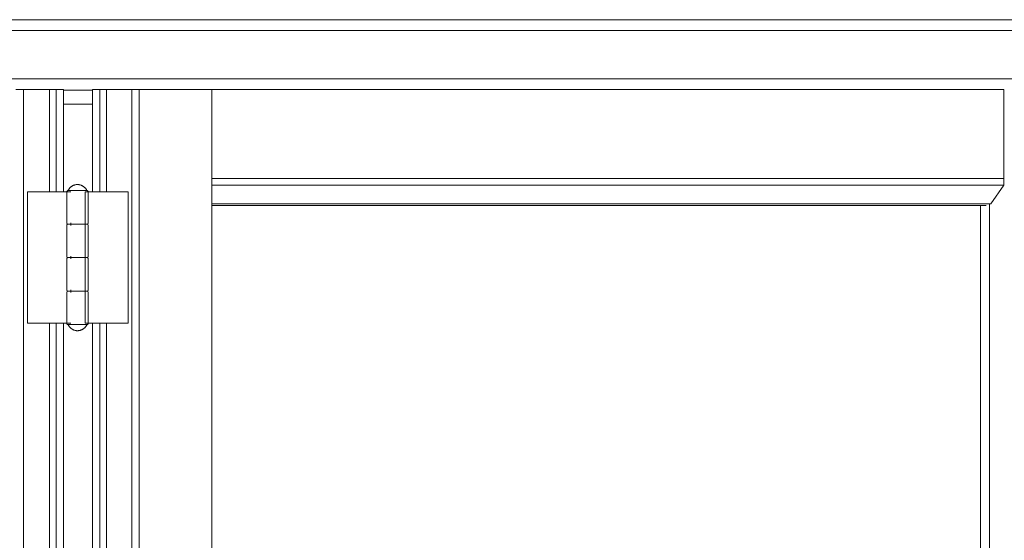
# Model space of a CAD drawing. Header units: inches. Extents: x 424 to 2043, y -237 to 445.
# Tile 689 of 965: x 855.014 to 855.749, y 227.109 to 227.497. Entities that reach past the tile are written whole.
import ezdxf

# ---------------------------------------------------------------- set-up
doc = ezdxf.new("R2010")
doc.units = ezdxf.units.IN
doc.header["$MEASUREMENT"] = 0
doc.layers.add('A-DOOR', color=31, linetype='Continuous', lineweight=9)

# ---------------------------------------------------------------- blocks, each defined once
blk = doc.blocks.new('5-panel_Bi-fold_external_door_10806 - Type 1-235262-Section 1')
at = {"layer": 'A-DOOR'}
for p, q in [((-120.37166, 12.4), (-122.57735, 12.4)), ((-120.37166, 12.392), (-122.57735, 12.392)), ((-122.57755, 12.356), (-120.37166, 12.356)), ((-121.87514, 12.348), (-121.86942, 12.348)), ((-121.86942, 12.348), (-121.85009, 12.348)), ((-121.86942, 12.348), (-121.86942, 9.6)), ((-121.85009, 12.348), (-121.84518, 12.348)), ((-121.85009, 12.27154), (-121.85009, 12.348)), ((-121.84518, 12.348), (-121.83947, 12.348)), ((-121.84518, 12.27154), (-121.84518, 12.348)), ((-121.83947, 12.27154), (-121.83947, 12.348)), ((-121.81807, 12.3474), (-121.83947, 12.3474)), ((-121.81807, 12.348), (-121.81246, 12.348)), ((-121.81807, 12.27154), (-121.81807, 12.348)), ((-121.81246, 12.348), (-121.80746, 12.348)), ((-121.81246, 12.348), (-121.81246, 12.27154)), ((-121.80746, 12.348), (-121.78864, 12.348)), ((-121.80746, 12.27154), (-121.80746, 12.348)), ((-121.78864, 12.348), (-121.78303, 12.348)), ((-121.78864, 9.6), (-121.78864, 12.348)), ((-121.78303, 12.348), (-121.72881, 12.348)), ((-121.78303, 9.6), (-121.78303, 12.348)), ((-121.72881, 9.6), (-121.72881, 12.348)), ((-121.13804, 12.348), (-121.72881, 12.348)), ((-121.13804, 12.348), (-121.13804, 12.28156)), ((-121.81807, 12.337), (-121.83947, 12.337)), ((-121.13804, 12.28156), (-121.72881, 12.28156)), ((-121.1381, 12.27659), (-121.72881, 12.27659)), ((-121.1381, 12.27659), (-121.14783, 12.26271)), ((-121.13804, 12.28156), (-121.1381, 12.27659)), ((-121.86652, 12.27154), (-121.86476, 12.27154)), ((-121.86652, 12.17354), (-121.86652, 12.27154)), ((-121.86476, 12.27154), (-121.86264, 12.27154)), ((-121.86264, 12.27154), (-121.85144, 12.27154)), ((-121.85144, 12.27154), (-121.84911, 12.27154)), ((-121.84911, 12.27154), (-121.84679, 12.27154)), ((-121.84679, 12.27154), (-121.84518, 12.27154)), ((-121.84518, 12.27154), (-121.83947, 12.27154)), ((-121.83947, 12.27154), (-121.83404, 12.27154)), ((-121.83717, 12.27154), (-121.83717, 12.24854)), ((-121.82923, 12.27254), (-121.83526, 12.27254)), ((-121.82314, 12.27254), (-121.82923, 12.27254)), ((-121.82339, 12.27154), (-121.81807, 12.27154)), ((-121.82339, 12.17354), (-121.82339, 12.27154)), ((-121.82117, 12.24854), (-121.82117, 12.27154)), ((-121.81807, 12.27154), (-121.81246, 12.27154)), ((-121.81246, 12.27154), (-121.81086, 12.27154)), ((-121.81086, 12.27154), (-121.80854, 12.27154)), ((-121.80854, 12.27154), (-121.80623, 12.27154)), ((-121.80623, 12.27154), (-121.79522, 12.27154)), ((-121.79522, 12.27154), (-121.7931, 12.27154)), ((-121.7931, 12.27154), (-121.79131, 12.27154)), ((-121.79131, 12.27154), (-121.79131, 12.17354)), ((-121.14783, 12.26271), (-121.72881, 12.26271)), ((-121.15118, 12.26143), (-121.72881, 12.26143)), ((-121.15533, 12.26143), (-121.15533, 9.70307)), ((-121.14879, 12.26271), (-121.14879, 9.70179)), ((-121.83717, 12.24654), (-121.83717, 12.22354)), ((-121.83526, 12.24754), (-121.82923, 12.24754)), ((-121.82911, 12.24754), (-121.83437, 12.24754)), ((-121.83404, 12.24854), (-121.83404, 12.24654)), ((-121.82923, 12.24754), (-121.8233, 12.24754)), ((-121.82327, 12.24754), (-121.82911, 12.24754)), ((-121.82117, 12.22354), (-121.82117, 12.24654)), ((-121.83717, 12.22154), (-121.83717, 12.19854)), ((-121.83526, 12.22254), (-121.82923, 12.22254)), ((-121.82911, 12.22254), (-121.83437, 12.22254)), ((-121.83404, 12.22354), (-121.83404, 12.22154)), ((-121.82923, 12.22254), (-121.8233, 12.22254)), ((-121.82327, 12.22254), (-121.82911, 12.22254)), ((-121.82117, 12.19854), (-121.82117, 12.22154)), ((-121.83717, 12.19654), (-121.83717, 12.17354)), ((-121.83526, 12.19754), (-121.82923, 12.19754)), ((-121.82911, 12.19754), (-121.83437, 12.19754)), ((-121.83404, 12.19854), (-121.83404, 12.19654)), ((-121.82923, 12.19754), (-121.8233, 12.19754)), ((-121.82327, 12.19754), (-121.82911, 12.19754)), ((-121.82117, 12.17354), (-121.82117, 12.19654)), ((-121.86476, 12.17354), (-121.86652, 12.17354)), ((-121.86264, 12.17354), (-121.86476, 12.17354)), ((-121.85144, 12.17354), (-121.86264, 12.17354)), ((-121.84911, 12.17354), (-121.85144, 12.17354)), ((-121.85009, 10.849), (-121.85009, 12.17354)), ((-121.84679, 12.17354), (-121.84911, 12.17354)), ((-121.84518, 12.17354), (-121.84679, 12.17354)), ((-121.83947, 12.17354), (-121.84518, 12.17354)), ((-121.84518, 10.849), (-121.84518, 12.17354)), ((-121.83404, 12.17354), (-121.83947, 12.17354)), ((-121.83947, 10.849), (-121.83947, 12.17354)), ((-121.83526, 12.17254), (-121.82923, 12.17254)), ((-121.82923, 12.17254), (-121.82314, 12.17254)), ((-121.81807, 12.17354), (-121.82339, 12.17354)), ((-121.81807, 10.849), (-121.81807, 12.17354)), ((-121.81246, 12.17354), (-121.81807, 12.17354)), ((-121.81086, 12.17354), (-121.81246, 12.17354)), ((-121.81246, 12.17354), (-121.81246, 10.849)), ((-121.80854, 12.17354), (-121.81086, 12.17354)), ((-121.80623, 12.17354), (-121.80854, 12.17354)), ((-121.80746, 10.849), (-121.80746, 12.17354)), ((-121.79522, 12.17354), (-121.80623, 12.17354)), ((-121.7931, 12.17354), (-121.79522, 12.17354)), ((-121.79131, 12.17354), (-121.7931, 12.17354))]:
    blk.add_line(p, q, dxfattribs=at)
at = {"layer": 'A-DOOR', "flags": 128}
for points in [[(-121.83617, 12.27254), (-121.83603, 12.27282), (-121.83589, 12.27309), (-121.83573, 12.27335), (-121.83557, 12.27361), (-121.83539, 12.27387), (-121.83521, 12.27411), (-121.83501, 12.27435), (-121.83481, 12.27458), (-121.83459, 12.2748), (-121.83437, 12.27501), (-121.83414, 12.27522), (-121.8339, 12.27541), (-121.83365, 12.2756), (-121.8334, 12.27577), (-121.83314, 12.27593), (-121.83287, 12.27609), (-121.8326, 12.27623), (-121.83232, 12.27636), (-121.83204, 12.27648), (-121.83175, 12.27659), (-121.83146, 12.27669), (-121.83116, 12.27678), (-121.83087, 12.27685), (-121.83056, 12.27691), (-121.83026, 12.27696), (-121.82996, 12.277), (-121.82965, 12.27702), (-121.82934, 12.27704), (-121.82917, 12.27704)], [(-121.82917, 12.27704), (-121.82886, 12.27703), (-121.82855, 12.27701), (-121.82825, 12.27698), (-121.82794, 12.27694), (-121.82764, 12.27689), (-121.82734, 12.27682), (-121.82704, 12.27674), (-121.82675, 12.27665), (-121.82646, 12.27655), (-121.82617, 12.27643), (-121.82589, 12.27631), (-121.82561, 12.27617), (-121.82534, 12.27602), (-121.82508, 12.27586), (-121.82482, 12.2757), (-121.82457, 12.27552), (-121.82433, 12.27533), (-121.82409, 12.27513), (-121.82387, 12.27492), (-121.82365, 12.27471), (-121.82344, 12.27448), (-121.82324, 12.27425), (-121.82305, 12.27401), (-121.82286, 12.27376), (-121.82269, 12.2735), (-121.82253, 12.27324), (-121.82238, 12.27297), (-121.82224, 12.2727), (-121.82217, 12.27254)], [(-121.83717, 12.27154), (-121.83717, 12.27158), (-121.83716, 12.27162), (-121.83716, 12.27166), (-121.83715, 12.2717), (-121.83715, 12.27174), (-121.83714, 12.27178), (-121.83713, 12.27182), (-121.83712, 12.27185), (-121.8371, 12.27189), (-121.83709, 12.27193), (-121.83707, 12.27197), (-121.83705, 12.272), (-121.83703, 12.27204), (-121.83701, 12.27207), (-121.83699, 12.2721), (-121.83697, 12.27214), (-121.83694, 12.27217), (-121.83692, 12.2722), (-121.83689, 12.27223), (-121.83686, 12.27226), (-121.83683, 12.27228), (-121.8368, 12.27231), (-121.83677, 12.27233), (-121.83674, 12.27236), (-121.83671, 12.27238), (-121.83667, 12.2724), (-121.83664, 12.27242), (-121.8366, 12.27244), (-121.83657, 12.27246), (-121.83653, 12.27247), (-121.83649, 12.27248), (-121.83645, 12.2725), (-121.83641, 12.27251), (-121.83638, 12.27252), (-121.83634, 12.27252), (-121.8363, 12.27253), (-121.83626, 12.27253), (-121.83622, 12.27254), (-121.83618, 12.27254), (-121.83617, 12.27254)], [(-121.82923, 12.27254), (-121.82951, 12.27254), (-121.82979, 12.27254), (-121.83007, 12.27254), (-121.83034, 12.27254), (-121.83062, 12.27254), (-121.83089, 12.27254), (-121.83116, 12.27254), (-121.83143, 12.27254), (-121.83169, 12.27254), (-121.83195, 12.27254), (-121.8322, 12.27254), (-121.83245, 12.27254), (-121.8327, 12.27254), (-121.83294, 12.27254), (-121.83317, 12.27254), (-121.8334, 12.27254), (-121.83362, 12.27254), (-121.83383, 12.27254), (-121.83403, 12.27254), (-121.83423, 12.27254), (-121.83442, 12.27254), (-121.8346, 12.27254), (-121.83477, 12.27254), (-121.83494, 12.27254), (-121.83509, 12.27254), (-121.83523, 12.27254), (-121.83537, 12.27254), (-121.83549, 12.27254), (-121.83561, 12.27254), (-121.83571, 12.27254), (-121.83581, 12.27254), (-121.83589, 12.27254), (-121.83596, 12.27254), (-121.83602, 12.27254), (-121.83608, 12.27254), (-121.83611, 12.27254), (-121.83614, 12.27254), (-121.83616, 12.27254), (-121.83617, 12.27254)], [(-121.83617, 12.27254), (-121.83616, 12.27254), (-121.83614, 12.27254), (-121.83612, 12.27254), (-121.83608, 12.27254), (-121.83603, 12.27254), (-121.83597, 12.27254), (-121.83589, 12.27254), (-121.83581, 12.27254), (-121.83572, 12.27254), (-121.83561, 12.27254), (-121.8355, 12.27254), (-121.83538, 12.27254), (-121.83524, 12.27254), (-121.8351, 12.27254), (-121.83494, 12.27254), (-121.83478, 12.27254), (-121.83461, 12.27254)], [(-121.82217, 12.27254), (-121.82217, 12.27254), (-121.82219, 12.27254), (-121.82222, 12.27254), (-121.82226, 12.27254), (-121.82231, 12.27254), (-121.82237, 12.27254), (-121.82244, 12.27254), (-121.82252, 12.27254), (-121.82262, 12.27254), (-121.82272, 12.27254), (-121.82283, 12.27254), (-121.82296, 12.27254), (-121.82309, 12.27254), (-121.82324, 12.27254), (-121.82339, 12.27254), (-121.82355, 12.27254), (-121.82372, 12.27254), (-121.8239, 12.27254), (-121.82409, 12.27254), (-121.82429, 12.27254), (-121.82449, 12.27254), (-121.82471, 12.27254), (-121.82493, 12.27254), (-121.82515, 12.27254), (-121.82538, 12.27254), (-121.82562, 12.27254), (-121.82587, 12.27254), (-121.82612, 12.27254), (-121.82637, 12.27254), (-121.82663, 12.27254), (-121.82689, 12.27254), (-121.82716, 12.27254), (-121.82743, 12.27254), (-121.8277, 12.27254), (-121.82798, 12.27254), (-121.82825, 12.27254), (-121.82853, 12.27254), (-121.82881, 12.27254), (-121.82909, 12.27254), (-121.82923, 12.27254)], [(-121.82373, 12.27254), (-121.82356, 12.27254), (-121.8234, 12.27254), (-121.82324, 12.27254), (-121.8231, 12.27254), (-121.82296, 12.27254), (-121.82284, 12.27254), (-121.82272, 12.27254), (-121.82262, 12.27254), (-121.82253, 12.27254), (-121.82244, 12.27254), (-121.82237, 12.27254), (-121.82231, 12.27254), (-121.82226, 12.27254), (-121.82222, 12.27254), (-121.82219, 12.27254), (-121.82217, 12.27254), (-121.82217, 12.27254)], [(-121.82217, 12.27254), (-121.82213, 12.27254), (-121.82209, 12.27254), (-121.82205, 12.27253), (-121.82201, 12.27253), (-121.82197, 12.27252), (-121.82193, 12.27251), (-121.82189, 12.2725), (-121.82185, 12.27249), (-121.82181, 12.27247), (-121.82178, 12.27246), (-121.82174, 12.27244), (-121.82171, 12.27243), (-121.82167, 12.27241), (-121.82164, 12.27239), (-121.8216, 12.27236), (-121.82157, 12.27234), (-121.82154, 12.27232), (-121.82151, 12.27229), (-121.82148, 12.27226), (-121.82145, 12.27224), (-121.82142, 12.27221), (-121.8214, 12.27218), (-121.82137, 12.27214), (-121.82135, 12.27211), (-121.82133, 12.27208), (-121.8213, 12.27205), (-121.82128, 12.27201), (-121.82127, 12.27197), (-121.82125, 12.27194), (-121.82123, 12.2719), (-121.82122, 12.27186), (-121.82121, 12.27183), (-121.8212, 12.27179), (-121.82119, 12.27175), (-121.82118, 12.27171), (-121.82118, 12.27167), (-121.82117, 12.27163), (-121.82117, 12.27159), (-121.82117, 12.27155), (-121.82117, 12.27154)], [(-121.83617, 12.24754), (-121.83621, 12.24754), (-121.83625, 12.24754), (-121.83629, 12.24755), (-121.83633, 12.24755), (-121.83637, 12.24756), (-121.8364, 12.24757), (-121.83644, 12.24758), (-121.83648, 12.24759), (-121.83652, 12.2476), (-121.83656, 12.24762), (-121.83659, 12.24763), (-121.83663, 12.24765), (-121.83666, 12.24767), (-121.8367, 12.24769), (-121.83673, 12.24771), (-121.83676, 12.24774), (-121.8368, 12.24776), (-121.83683, 12.24779), (-121.83686, 12.24781), (-121.83688, 12.24784), (-121.83691, 12.24787), (-121.83694, 12.2479), (-121.83696, 12.24793), (-121.83699, 12.24797), (-121.83701, 12.248), (-121.83703, 12.24803), (-121.83705, 12.24807), (-121.83707, 12.2481), (-121.83708, 12.24814), (-121.8371, 12.24818), (-121.83711, 12.24821), (-121.83712, 12.24825), (-121.83714, 12.24829), (-121.83714, 12.24833), (-121.83715, 12.24837), (-121.83716, 12.24841), (-121.83716, 12.24845), (-121.83717, 12.24849), (-121.83717, 12.24853), (-121.83717, 12.24854)], [(-121.83717, 12.24654), (-121.83717, 12.24658), (-121.83716, 12.24662), (-121.83716, 12.24666), (-121.83715, 12.2467), (-121.83715, 12.24674), (-121.83714, 12.24678), (-121.83713, 12.24682), (-121.83712, 12.24685), (-121.8371, 12.24689), (-121.83709, 12.24693), (-121.83707, 12.24697), (-121.83705, 12.247), (-121.83703, 12.24704), (-121.83701, 12.24707), (-121.83699, 12.2471), (-121.83697, 12.24714), (-121.83694, 12.24717), (-121.83692, 12.2472), (-121.83689, 12.24723), (-121.83686, 12.24726), (-121.83683, 12.24728), (-121.8368, 12.24731), (-121.83677, 12.24733), (-121.83674, 12.24736), (-121.83671, 12.24738), (-121.83667, 12.2474), (-121.83664, 12.24742), (-121.8366, 12.24744), (-121.83657, 12.24746), (-121.83653, 12.24747), (-121.83649, 12.24748), (-121.83645, 12.2475), (-121.83641, 12.24751), (-121.83638, 12.24752), (-121.83634, 12.24752), (-121.8363, 12.24753), (-121.83626, 12.24753), (-121.83622, 12.24754), (-121.83618, 12.24754), (-121.83617, 12.24754)], [(-121.83487, 12.24754), (-121.83502, 12.24754), (-121.83517, 12.24754), (-121.83531, 12.24754), (-121.83544, 12.24754), (-121.83556, 12.24754), (-121.83567, 12.24754), (-121.83577, 12.24754), (-121.83585, 12.24754), (-121.83593, 12.24754), (-121.836, 12.24754), (-121.83605, 12.24754), (-121.8361, 12.24754), (-121.83613, 12.24754), (-121.83615, 12.24754), (-121.83617, 12.24754)], [(-121.83617, 12.24754), (-121.83616, 12.24754), (-121.83614, 12.24754), (-121.83612, 12.24754), (-121.83608, 12.24754), (-121.83603, 12.24754), (-121.83597, 12.24754), (-121.83589, 12.24754), (-121.83581, 12.24754), (-121.83572, 12.24754), (-121.83561, 12.24754), (-121.8355, 12.24754), (-121.83538, 12.24754), (-121.83524, 12.24754), (-121.8351, 12.24754), (-121.83494, 12.24754), (-121.83478, 12.24754), (-121.83461, 12.24754), (-121.83443, 12.24754), (-121.83424, 12.24754), (-121.83404, 12.24754), (-121.83384, 12.24754), (-121.83363, 12.24754), (-121.83341, 12.24754), (-121.83318, 12.24754), (-121.83295, 12.24754), (-121.83271, 12.24754), (-121.83247, 12.24754), (-121.83222, 12.24754), (-121.83196, 12.24754), (-121.8317, 12.24754), (-121.83144, 12.24754), (-121.83117, 12.24754), (-121.8309, 12.24754), (-121.83063, 12.24754), (-121.83036, 12.24754), (-121.83008, 12.24754), (-121.8298, 12.24754), (-121.82952, 12.24754), (-121.82924, 12.24754), (-121.82923, 12.24754)], [(-121.82923, 12.24754), (-121.82951, 12.24754), (-121.82979, 12.24754), (-121.83007, 12.24754), (-121.83034, 12.24754), (-121.83062, 12.24754), (-121.83089, 12.24754), (-121.83116, 12.24754), (-121.83143, 12.24754), (-121.83169, 12.24754), (-121.83195, 12.24754), (-121.8322, 12.24754), (-121.83245, 12.24754), (-121.8327, 12.24754), (-121.83294, 12.24754), (-121.83317, 12.24754), (-121.8334, 12.24754), (-121.83362, 12.24754), (-121.83383, 12.24754), (-121.83403, 12.24754), (-121.83423, 12.24754), (-121.83442, 12.24754), (-121.8346, 12.24754), (-121.83477, 12.24754), (-121.83494, 12.24754), (-121.83509, 12.24754), (-121.83523, 12.24754), (-121.83537, 12.24754), (-121.83549, 12.24754), (-121.83561, 12.24754), (-121.83571, 12.24754), (-121.83581, 12.24754), (-121.83589, 12.24754), (-121.83596, 12.24754), (-121.83602, 12.24754), (-121.83608, 12.24754), (-121.83611, 12.24754), (-121.83614, 12.24754), (-121.83616, 12.24754), (-121.83617, 12.24754)], [(-121.83617, 12.24754), (-121.83616, 12.24754), (-121.83614, 12.24754), (-121.83612, 12.24754), (-121.83608, 12.24754), (-121.83603, 12.24754), (-121.83597, 12.24754), (-121.83589, 12.24754), (-121.83581, 12.24754), (-121.83572, 12.24754), (-121.83561, 12.24754), (-121.8355, 12.24754), (-121.83538, 12.24754), (-121.83524, 12.24754), (-121.8351, 12.24754), (-121.83494, 12.24754)], [(-121.83404, 12.24754), (-121.83384, 12.24754), (-121.83363, 12.24754), (-121.83341, 12.24754), (-121.83318, 12.24754), (-121.83295, 12.24754), (-121.83271, 12.24754), (-121.83247, 12.24754), (-121.83222, 12.24754), (-121.83196, 12.24754), (-121.8317, 12.24754), (-121.83144, 12.24754), (-121.83117, 12.24754), (-121.8309, 12.24754), (-121.83063, 12.24754), (-121.83036, 12.24754), (-121.83008, 12.24754), (-121.8298, 12.24754), (-121.82952, 12.24754), (-121.82924, 12.24754), (-121.82911, 12.24754)], [(-121.82911, 12.24754), (-121.82939, 12.24754), (-121.82966, 12.24754), (-121.82994, 12.24754), (-121.83022, 12.24754), (-121.8305, 12.24754), (-121.83077, 12.24754), (-121.83104, 12.24754), (-121.83131, 12.24754), (-121.83157, 12.24754), (-121.83184, 12.24754), (-121.83209, 12.24754), (-121.83234, 12.24754), (-121.83259, 12.24754), (-121.83283, 12.24754), (-121.83307, 12.24754), (-121.8333, 12.24754), (-121.83352, 12.24754), (-121.83374, 12.24754), (-121.83394, 12.24754)], [(-121.82923, 12.24754), (-121.82895, 12.24754), (-121.82867, 12.24754), (-121.82839, 12.24754), (-121.82811, 12.24754), (-121.82784, 12.24754), (-121.82756, 12.24754), (-121.82729, 12.24754), (-121.82702, 12.24754), (-121.82676, 12.24754), (-121.8265, 12.24754), (-121.82624, 12.24754), (-121.82599, 12.24754), (-121.82574, 12.24754), (-121.8255, 12.24754), (-121.82527, 12.24754), (-121.82504, 12.24754), (-121.82481, 12.24754), (-121.8246, 12.24754), (-121.82439, 12.24754), (-121.82419, 12.24754), (-121.824, 12.24754), (-121.82381, 12.24754), (-121.82364, 12.24754), (-121.82347, 12.24754), (-121.82331, 12.24754), (-121.82316, 12.24754), (-121.82302, 12.24754), (-121.82289, 12.24754), (-121.82277, 12.24754), (-121.82267, 12.24754), (-121.82257, 12.24754), (-121.82248, 12.24754), (-121.8224, 12.24754), (-121.82233, 12.24754), (-121.82228, 12.24754), (-121.82223, 12.24754), (-121.8222, 12.24754), (-121.82218, 12.24754), (-121.82217, 12.24754)], [(-121.82217, 12.24754), (-121.82217, 12.24754), (-121.82219, 12.24754), (-121.82222, 12.24754), (-121.82226, 12.24754), (-121.82231, 12.24754), (-121.82237, 12.24754), (-121.82244, 12.24754), (-121.82252, 12.24754), (-121.82262, 12.24754), (-121.82272, 12.24754), (-121.82283, 12.24754), (-121.82296, 12.24754), (-121.82309, 12.24754), (-121.82324, 12.24754), (-121.82339, 12.24754), (-121.82355, 12.24754), (-121.82372, 12.24754), (-121.8239, 12.24754), (-121.82409, 12.24754), (-121.82429, 12.24754), (-121.82449, 12.24754), (-121.82471, 12.24754), (-121.82493, 12.24754), (-121.82515, 12.24754), (-121.82538, 12.24754), (-121.82562, 12.24754), (-121.82587, 12.24754), (-121.82612, 12.24754), (-121.82637, 12.24754), (-121.82663, 12.24754), (-121.82689, 12.24754), (-121.82716, 12.24754), (-121.82743, 12.24754), (-121.8277, 12.24754), (-121.82798, 12.24754), (-121.82825, 12.24754), (-121.82853, 12.24754), (-121.82881, 12.24754), (-121.82909, 12.24754), (-121.82923, 12.24754)], [(-121.82339, 12.24754), (-121.82355, 12.24754), (-121.82372, 12.24754), (-121.8239, 12.24754), (-121.82409, 12.24754), (-121.82429, 12.24754), (-121.82449, 12.24754), (-121.82471, 12.24754), (-121.82493, 12.24754), (-121.82515, 12.24754), (-121.82538, 12.24754), (-121.82562, 12.24754), (-121.82587, 12.24754), (-121.82612, 12.24754), (-121.82637, 12.24754), (-121.82663, 12.24754), (-121.82689, 12.24754), (-121.82716, 12.24754), (-121.82743, 12.24754), (-121.8277, 12.24754), (-121.82798, 12.24754), (-121.82825, 12.24754), (-121.82853, 12.24754), (-121.82881, 12.24754), (-121.82909, 12.24754), (-121.82911, 12.24754)], [(-121.82911, 12.24754), (-121.82883, 12.24754), (-121.82855, 12.24754), (-121.82827, 12.24754), (-121.82799, 12.24754), (-121.82772, 12.24754), (-121.82744, 12.24754), (-121.82717, 12.24754), (-121.82691, 12.24754), (-121.82664, 12.24754), (-121.82638, 12.24754), (-121.82613, 12.24754), (-121.82588, 12.24754), (-121.82564, 12.24754), (-121.8254, 12.24754), (-121.82516, 12.24754), (-121.82494, 12.24754), (-121.82472, 12.24754), (-121.8245, 12.24754), (-121.8243, 12.24754), (-121.8241, 12.24754), (-121.82391, 12.24754), (-121.82373, 12.24754), (-121.82356, 12.24754), (-121.8234, 12.24754)], [(-121.82217, 12.24754), (-121.82217, 12.24754), (-121.82219, 12.24754), (-121.82222, 12.24754), (-121.82226, 12.24754), (-121.82231, 12.24754), (-121.82237, 12.24754), (-121.82244, 12.24754), (-121.82252, 12.24754), (-121.82262, 12.24754), (-121.82272, 12.24754), (-121.82283, 12.24754), (-121.82296, 12.24754), (-121.82309, 12.24754), (-121.82324, 12.24754)], [(-121.82324, 12.24754), (-121.8231, 12.24754), (-121.82296, 12.24754), (-121.82284, 12.24754), (-121.82272, 12.24754), (-121.82262, 12.24754), (-121.82253, 12.24754), (-121.82244, 12.24754), (-121.82237, 12.24754), (-121.82231, 12.24754), (-121.82226, 12.24754), (-121.82222, 12.24754), (-121.82219, 12.24754), (-121.82217, 12.24754), (-121.82217, 12.24754)], [(-121.82117, 12.24854), (-121.82117, 12.2485), (-121.82117, 12.24846), (-121.82117, 12.24842), (-121.82118, 12.24838), (-121.82119, 12.24834), (-121.8212, 12.2483), (-121.82121, 12.24826), (-121.82122, 12.24822), (-121.82123, 12.24819), (-121.82125, 12.24815), (-121.82126, 12.24811), (-121.82128, 12.24808), (-121.8213, 12.24804), (-121.82132, 12.24801), (-121.82134, 12.24797), (-121.82136, 12.24794), (-121.82139, 12.24791), (-121.82141, 12.24788), (-121.82144, 12.24785), (-121.82147, 12.24782), (-121.8215, 12.24779), (-121.82153, 12.24777), (-121.82156, 12.24774), (-121.82159, 12.24772), (-121.82163, 12.2477), (-121.82166, 12.24768), (-121.8217, 12.24766), (-121.82173, 12.24764), (-121.82177, 12.24762), (-121.8218, 12.24761), (-121.82184, 12.24759), (-121.82188, 12.24758), (-121.82192, 12.24757), (-121.82196, 12.24756), (-121.822, 12.24755), (-121.82204, 12.24755), (-121.82208, 12.24754), (-121.82212, 12.24754), (-121.82216, 12.24754), (-121.82217, 12.24754)], [(-121.82217, 12.24754), (-121.82213, 12.24754), (-121.82209, 12.24754), (-121.82205, 12.24753), (-121.82201, 12.24753), (-121.82197, 12.24752), (-121.82193, 12.24751), (-121.82189, 12.2475), (-121.82185, 12.24749), (-121.82181, 12.24747), (-121.82178, 12.24746), (-121.82174, 12.24744), (-121.82171, 12.24743), (-121.82167, 12.24741), (-121.82164, 12.24739), (-121.8216, 12.24736), (-121.82157, 12.24734), (-121.82154, 12.24732), (-121.82151, 12.24729), (-121.82148, 12.24726), (-121.82145, 12.24724), (-121.82142, 12.24721), (-121.8214, 12.24718), (-121.82137, 12.24714), (-121.82135, 12.24711), (-121.82133, 12.24708), (-121.8213, 12.24705), (-121.82128, 12.24701), (-121.82127, 12.24697), (-121.82125, 12.24694), (-121.82123, 12.2469), (-121.82122, 12.24686), (-121.82121, 12.24683), (-121.8212, 12.24679), (-121.82119, 12.24675), (-121.82118, 12.24671), (-121.82118, 12.24667), (-121.82117, 12.24663), (-121.82117, 12.24659), (-121.82117, 12.24655), (-121.82117, 12.24654)], [(-121.83617, 12.22254), (-121.83621, 12.22254), (-121.83625, 12.22254), (-121.83629, 12.22255), (-121.83633, 12.22255), (-121.83637, 12.22256), (-121.8364, 12.22257), (-121.83644, 12.22258), (-121.83648, 12.22259), (-121.83652, 12.2226), (-121.83656, 12.22262), (-121.83659, 12.22263), (-121.83663, 12.22265), (-121.83666, 12.22267), (-121.8367, 12.22269), (-121.83673, 12.22271), (-121.83676, 12.22274), (-121.8368, 12.22276), (-121.83683, 12.22279), (-121.83686, 12.22281), (-121.83688, 12.22284), (-121.83691, 12.22287), (-121.83694, 12.2229), (-121.83696, 12.22293), (-121.83699, 12.22297), (-121.83701, 12.223), (-121.83703, 12.22303), (-121.83705, 12.22307), (-121.83707, 12.2231), (-121.83708, 12.22314), (-121.8371, 12.22318), (-121.83711, 12.22321), (-121.83712, 12.22325), (-121.83714, 12.22329), (-121.83714, 12.22333), (-121.83715, 12.22337), (-121.83716, 12.22341), (-121.83716, 12.22345), (-121.83717, 12.22349), (-121.83717, 12.22353), (-121.83717, 12.22354)], [(-121.83717, 12.22154), (-121.83717, 12.22158), (-121.83716, 12.22162), (-121.83716, 12.22166), (-121.83715, 12.2217), (-121.83715, 12.22174), (-121.83714, 12.22178), (-121.83713, 12.22182), (-121.83712, 12.22185), (-121.8371, 12.22189), (-121.83709, 12.22193), (-121.83707, 12.22197), (-121.83705, 12.222), (-121.83703, 12.22204), (-121.83701, 12.22207), (-121.83699, 12.2221), (-121.83697, 12.22214), (-121.83694, 12.22217), (-121.83692, 12.2222), (-121.83689, 12.22223), (-121.83686, 12.22226), (-121.83683, 12.22228), (-121.8368, 12.22231), (-121.83677, 12.22233), (-121.83674, 12.22236), (-121.83671, 12.22238), (-121.83667, 12.2224), (-121.83664, 12.22242), (-121.8366, 12.22244), (-121.83657, 12.22246), (-121.83653, 12.22247), (-121.83649, 12.22248), (-121.83645, 12.2225), (-121.83641, 12.22251), (-121.83638, 12.22252), (-121.83634, 12.22252), (-121.8363, 12.22253), (-121.83626, 12.22253), (-121.83622, 12.22254), (-121.83618, 12.22254), (-121.83617, 12.22254)], [(-121.83487, 12.22254), (-121.83502, 12.22254), (-121.83517, 12.22254), (-121.83531, 12.22254), (-121.83544, 12.22254), (-121.83556, 12.22254), (-121.83567, 12.22254), (-121.83577, 12.22254), (-121.83585, 12.22254), (-121.83593, 12.22254), (-121.836, 12.22254), (-121.83605, 12.22254), (-121.8361, 12.22254), (-121.83613, 12.22254), (-121.83615, 12.22254), (-121.83617, 12.22254)], [(-121.83617, 12.22254), (-121.83616, 12.22254), (-121.83614, 12.22254), (-121.83612, 12.22254), (-121.83608, 12.22254), (-121.83603, 12.22254), (-121.83597, 12.22254), (-121.83589, 12.22254), (-121.83581, 12.22254), (-121.83572, 12.22254), (-121.83561, 12.22254), (-121.8355, 12.22254), (-121.83538, 12.22254), (-121.83524, 12.22254), (-121.8351, 12.22254), (-121.83494, 12.22254), (-121.83478, 12.22254), (-121.83461, 12.22254), (-121.83443, 12.22254), (-121.83424, 12.22254), (-121.83404, 12.22254), (-121.83384, 12.22254), (-121.83363, 12.22254), (-121.83341, 12.22254), (-121.83318, 12.22254), (-121.83295, 12.22254), (-121.83271, 12.22254), (-121.83247, 12.22254), (-121.83222, 12.22254), (-121.83196, 12.22254), (-121.8317, 12.22254), (-121.83144, 12.22254), (-121.83117, 12.22254), (-121.8309, 12.22254), (-121.83063, 12.22254), (-121.83036, 12.22254), (-121.83008, 12.22254), (-121.8298, 12.22254), (-121.82952, 12.22254), (-121.82924, 12.22254), (-121.82923, 12.22254)], [(-121.82923, 12.22254), (-121.82951, 12.22254), (-121.82979, 12.22254), (-121.83007, 12.22254), (-121.83034, 12.22254), (-121.83062, 12.22254), (-121.83089, 12.22254), (-121.83116, 12.22254), (-121.83143, 12.22254), (-121.83169, 12.22254), (-121.83195, 12.22254), (-121.8322, 12.22254), (-121.83245, 12.22254), (-121.8327, 12.22254), (-121.83294, 12.22254), (-121.83317, 12.22254), (-121.8334, 12.22254), (-121.83362, 12.22254), (-121.83383, 12.22254), (-121.83403, 12.22254), (-121.83423, 12.22254), (-121.83442, 12.22254), (-121.8346, 12.22254), (-121.83477, 12.22254), (-121.83494, 12.22254), (-121.83509, 12.22254), (-121.83523, 12.22254), (-121.83537, 12.22254), (-121.83549, 12.22254), (-121.83561, 12.22254), (-121.83571, 12.22254), (-121.83581, 12.22254), (-121.83589, 12.22254), (-121.83596, 12.22254), (-121.83602, 12.22254), (-121.83608, 12.22254), (-121.83611, 12.22254), (-121.83614, 12.22254), (-121.83616, 12.22254), (-121.83617, 12.22254)], [(-121.83617, 12.22254), (-121.83616, 12.22254), (-121.83614, 12.22254), (-121.83612, 12.22254), (-121.83608, 12.22254), (-121.83603, 12.22254), (-121.83597, 12.22254), (-121.83589, 12.22254), (-121.83581, 12.22254), (-121.83572, 12.22254), (-121.83561, 12.22254), (-121.8355, 12.22254), (-121.83538, 12.22254), (-121.83524, 12.22254), (-121.8351, 12.22254), (-121.83494, 12.22254)], [(-121.83404, 12.22254), (-121.83384, 12.22254), (-121.83363, 12.22254), (-121.83341, 12.22254), (-121.83318, 12.22254), (-121.83295, 12.22254), (-121.83271, 12.22254), (-121.83247, 12.22254), (-121.83222, 12.22254), (-121.83196, 12.22254), (-121.8317, 12.22254), (-121.83144, 12.22254), (-121.83117, 12.22254), (-121.8309, 12.22254), (-121.83063, 12.22254), (-121.83036, 12.22254), (-121.83008, 12.22254), (-121.8298, 12.22254), (-121.82952, 12.22254), (-121.82924, 12.22254), (-121.82911, 12.22254)], [(-121.82911, 12.22254), (-121.82939, 12.22254), (-121.82966, 12.22254), (-121.82994, 12.22254), (-121.83022, 12.22254), (-121.8305, 12.22254), (-121.83077, 12.22254), (-121.83104, 12.22254), (-121.83131, 12.22254), (-121.83157, 12.22254), (-121.83184, 12.22254), (-121.83209, 12.22254), (-121.83234, 12.22254), (-121.83259, 12.22254), (-121.83283, 12.22254), (-121.83307, 12.22254), (-121.8333, 12.22254), (-121.83352, 12.22254), (-121.83374, 12.22254), (-121.83394, 12.22254)], [(-121.82923, 12.22254), (-121.82895, 12.22254), (-121.82867, 12.22254), (-121.82839, 12.22254), (-121.82811, 12.22254), (-121.82784, 12.22254), (-121.82756, 12.22254), (-121.82729, 12.22254), (-121.82702, 12.22254), (-121.82676, 12.22254), (-121.8265, 12.22254), (-121.82624, 12.22254), (-121.82599, 12.22254), (-121.82574, 12.22254), (-121.8255, 12.22254), (-121.82527, 12.22254), (-121.82504, 12.22254), (-121.82481, 12.22254), (-121.8246, 12.22254), (-121.82439, 12.22254), (-121.82419, 12.22254), (-121.824, 12.22254), (-121.82381, 12.22254), (-121.82364, 12.22254), (-121.82347, 12.22254), (-121.82331, 12.22254), (-121.82316, 12.22254), (-121.82302, 12.22254), (-121.82289, 12.22254), (-121.82277, 12.22254), (-121.82267, 12.22254), (-121.82257, 12.22254), (-121.82248, 12.22254), (-121.8224, 12.22254), (-121.82233, 12.22254), (-121.82228, 12.22254), (-121.82223, 12.22254), (-121.8222, 12.22254), (-121.82218, 12.22254), (-121.82217, 12.22254)], [(-121.82217, 12.22254), (-121.82217, 12.22254), (-121.82219, 12.22254), (-121.82222, 12.22254), (-121.82226, 12.22254), (-121.82231, 12.22254), (-121.82237, 12.22254), (-121.82244, 12.22254), (-121.82252, 12.22254), (-121.82262, 12.22254), (-121.82272, 12.22254), (-121.82283, 12.22254), (-121.82296, 12.22254), (-121.82309, 12.22254), (-121.82324, 12.22254), (-121.82339, 12.22254), (-121.82355, 12.22254), (-121.82372, 12.22254), (-121.8239, 12.22254), (-121.82409, 12.22254), (-121.82429, 12.22254), (-121.82449, 12.22254), (-121.82471, 12.22254), (-121.82493, 12.22254), (-121.82515, 12.22254), (-121.82538, 12.22254), (-121.82562, 12.22254), (-121.82587, 12.22254), (-121.82612, 12.22254), (-121.82637, 12.22254), (-121.82663, 12.22254), (-121.82689, 12.22254), (-121.82716, 12.22254), (-121.82743, 12.22254), (-121.8277, 12.22254), (-121.82798, 12.22254), (-121.82825, 12.22254), (-121.82853, 12.22254), (-121.82881, 12.22254), (-121.82909, 12.22254), (-121.82923, 12.22254)], [(-121.82339, 12.22254), (-121.82355, 12.22254), (-121.82372, 12.22254), (-121.8239, 12.22254), (-121.82409, 12.22254), (-121.82429, 12.22254), (-121.82449, 12.22254), (-121.82471, 12.22254), (-121.82493, 12.22254), (-121.82515, 12.22254), (-121.82538, 12.22254), (-121.82562, 12.22254), (-121.82587, 12.22254), (-121.82612, 12.22254), (-121.82637, 12.22254), (-121.82663, 12.22254), (-121.82689, 12.22254), (-121.82716, 12.22254), (-121.82743, 12.22254), (-121.8277, 12.22254), (-121.82798, 12.22254), (-121.82825, 12.22254), (-121.82853, 12.22254), (-121.82881, 12.22254), (-121.82909, 12.22254), (-121.82911, 12.22254)], [(-121.82911, 12.22254), (-121.82883, 12.22254), (-121.82855, 12.22254), (-121.82827, 12.22254), (-121.82799, 12.22254), (-121.82772, 12.22254), (-121.82744, 12.22254), (-121.82717, 12.22254), (-121.82691, 12.22254), (-121.82664, 12.22254), (-121.82638, 12.22254), (-121.82613, 12.22254), (-121.82588, 12.22254), (-121.82564, 12.22254), (-121.8254, 12.22254), (-121.82516, 12.22254), (-121.82494, 12.22254), (-121.82472, 12.22254), (-121.8245, 12.22254), (-121.8243, 12.22254), (-121.8241, 12.22254), (-121.82391, 12.22254), (-121.82373, 12.22254), (-121.82356, 12.22254), (-121.8234, 12.22254)], [(-121.82217, 12.22254), (-121.82217, 12.22254), (-121.82219, 12.22254), (-121.82222, 12.22254), (-121.82226, 12.22254), (-121.82231, 12.22254), (-121.82237, 12.22254), (-121.82244, 12.22254), (-121.82252, 12.22254), (-121.82262, 12.22254), (-121.82272, 12.22254), (-121.82283, 12.22254), (-121.82296, 12.22254), (-121.82309, 12.22254), (-121.82324, 12.22254)], [(-121.82324, 12.22254), (-121.8231, 12.22254), (-121.82296, 12.22254), (-121.82284, 12.22254), (-121.82272, 12.22254), (-121.82262, 12.22254), (-121.82253, 12.22254), (-121.82244, 12.22254), (-121.82237, 12.22254), (-121.82231, 12.22254), (-121.82226, 12.22254), (-121.82222, 12.22254), (-121.82219, 12.22254), (-121.82217, 12.22254), (-121.82217, 12.22254)], [(-121.82117, 12.22354), (-121.82117, 12.2235), (-121.82117, 12.22346), (-121.82117, 12.22342), (-121.82118, 12.22338), (-121.82119, 12.22334), (-121.8212, 12.2233), (-121.82121, 12.22326), (-121.82122, 12.22322), (-121.82123, 12.22319), (-121.82125, 12.22315), (-121.82126, 12.22311), (-121.82128, 12.22308), (-121.8213, 12.22304), (-121.82132, 12.22301), (-121.82134, 12.22297), (-121.82136, 12.22294), (-121.82139, 12.22291), (-121.82141, 12.22288), (-121.82144, 12.22285), (-121.82147, 12.22282), (-121.8215, 12.22279), (-121.82153, 12.22277), (-121.82156, 12.22274), (-121.82159, 12.22272), (-121.82163, 12.2227), (-121.82166, 12.22268), (-121.8217, 12.22266), (-121.82173, 12.22264), (-121.82177, 12.22262), (-121.8218, 12.22261), (-121.82184, 12.22259), (-121.82188, 12.22258), (-121.82192, 12.22257), (-121.82196, 12.22256), (-121.822, 12.22255), (-121.82204, 12.22255), (-121.82208, 12.22254), (-121.82212, 12.22254), (-121.82216, 12.22254), (-121.82217, 12.22254)], [(-121.82217, 12.22254), (-121.82213, 12.22254), (-121.82209, 12.22254), (-121.82205, 12.22253), (-121.82201, 12.22253), (-121.82197, 12.22252), (-121.82193, 12.22251), (-121.82189, 12.2225), (-121.82185, 12.22249), (-121.82181, 12.22247), (-121.82178, 12.22246), (-121.82174, 12.22244), (-121.82171, 12.22243), (-121.82167, 12.22241), (-121.82164, 12.22239), (-121.8216, 12.22236), (-121.82157, 12.22234), (-121.82154, 12.22232), (-121.82151, 12.22229), (-121.82148, 12.22226), (-121.82145, 12.22224), (-121.82142, 12.22221), (-121.8214, 12.22218), (-121.82137, 12.22214), (-121.82135, 12.22211), (-121.82133, 12.22208), (-121.8213, 12.22205), (-121.82128, 12.22201), (-121.82127, 12.22197), (-121.82125, 12.22194), (-121.82123, 12.2219), (-121.82122, 12.22186), (-121.82121, 12.22183), (-121.8212, 12.22179), (-121.82119, 12.22175), (-121.82118, 12.22171), (-121.82118, 12.22167), (-121.82117, 12.22163), (-121.82117, 12.22159), (-121.82117, 12.22155), (-121.82117, 12.22154)], [(-121.83617, 12.19754), (-121.83621, 12.19754), (-121.83625, 12.19754), (-121.83629, 12.19755), (-121.83633, 12.19755), (-121.83637, 12.19756), (-121.8364, 12.19757), (-121.83644, 12.19758), (-121.83648, 12.19759), (-121.83652, 12.1976), (-121.83656, 12.19762), (-121.83659, 12.19763), (-121.83663, 12.19765), (-121.83666, 12.19767), (-121.8367, 12.19769), (-121.83673, 12.19771), (-121.83676, 12.19774), (-121.8368, 12.19776), (-121.83683, 12.19779), (-121.83686, 12.19781), (-121.83688, 12.19784), (-121.83691, 12.19787), (-121.83694, 12.1979), (-121.83696, 12.19793), (-121.83699, 12.19797), (-121.83701, 12.198), (-121.83703, 12.19803), (-121.83705, 12.19807), (-121.83707, 12.1981), (-121.83708, 12.19814), (-121.8371, 12.19818), (-121.83711, 12.19821), (-121.83712, 12.19825), (-121.83714, 12.19829), (-121.83714, 12.19833), (-121.83715, 12.19837), (-121.83716, 12.19841), (-121.83716, 12.19845), (-121.83717, 12.19849), (-121.83717, 12.19853), (-121.83717, 12.19854)], [(-121.83717, 12.19654), (-121.83717, 12.19658), (-121.83716, 12.19662), (-121.83716, 12.19666), (-121.83715, 12.1967), (-121.83715, 12.19674), (-121.83714, 12.19678), (-121.83713, 12.19682), (-121.83712, 12.19685), (-121.8371, 12.19689), (-121.83709, 12.19693), (-121.83707, 12.19697), (-121.83705, 12.197), (-121.83703, 12.19704), (-121.83701, 12.19707), (-121.83699, 12.1971), (-121.83697, 12.19714), (-121.83694, 12.19717), (-121.83692, 12.1972), (-121.83689, 12.19723), (-121.83686, 12.19726), (-121.83683, 12.19728), (-121.8368, 12.19731), (-121.83677, 12.19733), (-121.83674, 12.19736), (-121.83671, 12.19738), (-121.83667, 12.1974), (-121.83664, 12.19742), (-121.8366, 12.19744), (-121.83657, 12.19746), (-121.83653, 12.19747), (-121.83649, 12.19748), (-121.83645, 12.1975), (-121.83641, 12.19751), (-121.83638, 12.19752), (-121.83634, 12.19752), (-121.8363, 12.19753), (-121.83626, 12.19753), (-121.83622, 12.19754), (-121.83618, 12.19754), (-121.83617, 12.19754)], [(-121.83487, 12.19754), (-121.83502, 12.19754), (-121.83517, 12.19754), (-121.83531, 12.19754), (-121.83544, 12.19754), (-121.83556, 12.19754), (-121.83567, 12.19754), (-121.83577, 12.19754), (-121.83585, 12.19754), (-121.83593, 12.19754), (-121.836, 12.19754), (-121.83605, 12.19754), (-121.8361, 12.19754), (-121.83613, 12.19754), (-121.83615, 12.19754), (-121.83617, 12.19754)], [(-121.83617, 12.19754), (-121.83616, 12.19754), (-121.83614, 12.19754), (-121.83612, 12.19754), (-121.83608, 12.19754), (-121.83603, 12.19754), (-121.83597, 12.19754), (-121.83589, 12.19754), (-121.83581, 12.19754), (-121.83572, 12.19754), (-121.83561, 12.19754), (-121.8355, 12.19754), (-121.83538, 12.19754), (-121.83524, 12.19754), (-121.8351, 12.19754), (-121.83494, 12.19754), (-121.83478, 12.19754), (-121.83461, 12.19754), (-121.83443, 12.19754), (-121.83424, 12.19754), (-121.83404, 12.19754), (-121.83384, 12.19754), (-121.83363, 12.19754), (-121.83341, 12.19754), (-121.83318, 12.19754), (-121.83295, 12.19754), (-121.83271, 12.19754), (-121.83247, 12.19754), (-121.83222, 12.19754), (-121.83196, 12.19754), (-121.8317, 12.19754), (-121.83144, 12.19754), (-121.83117, 12.19754), (-121.8309, 12.19754), (-121.83063, 12.19754), (-121.83036, 12.19754), (-121.83008, 12.19754), (-121.8298, 12.19754), (-121.82952, 12.19754), (-121.82924, 12.19754), (-121.82923, 12.19754)], [(-121.82923, 12.19754), (-121.82951, 12.19754), (-121.82979, 12.19754), (-121.83007, 12.19754), (-121.83034, 12.19754), (-121.83062, 12.19754), (-121.83089, 12.19754), (-121.83116, 12.19754), (-121.83143, 12.19754), (-121.83169, 12.19754), (-121.83195, 12.19754), (-121.8322, 12.19754), (-121.83245, 12.19754), (-121.8327, 12.19754), (-121.83294, 12.19754), (-121.83317, 12.19754), (-121.8334, 12.19754), (-121.83362, 12.19754), (-121.83383, 12.19754), (-121.83403, 12.19754), (-121.83423, 12.19754), (-121.83442, 12.19754), (-121.8346, 12.19754), (-121.83477, 12.19754), (-121.83494, 12.19754), (-121.83509, 12.19754), (-121.83523, 12.19754), (-121.83537, 12.19754), (-121.83549, 12.19754), (-121.83561, 12.19754), (-121.83571, 12.19754), (-121.83581, 12.19754), (-121.83589, 12.19754), (-121.83596, 12.19754), (-121.83602, 12.19754), (-121.83608, 12.19754), (-121.83611, 12.19754), (-121.83614, 12.19754), (-121.83616, 12.19754), (-121.83617, 12.19754)], [(-121.83617, 12.19754), (-121.83616, 12.19754), (-121.83614, 12.19754), (-121.83612, 12.19754), (-121.83608, 12.19754), (-121.83603, 12.19754), (-121.83597, 12.19754), (-121.83589, 12.19754), (-121.83581, 12.19754), (-121.83572, 12.19754), (-121.83561, 12.19754), (-121.8355, 12.19754), (-121.83538, 12.19754), (-121.83524, 12.19754), (-121.8351, 12.19754), (-121.83494, 12.19754)], [(-121.83404, 12.19754), (-121.83384, 12.19754), (-121.83363, 12.19754), (-121.83341, 12.19754), (-121.83318, 12.19754), (-121.83295, 12.19754), (-121.83271, 12.19754), (-121.83247, 12.19754), (-121.83222, 12.19754), (-121.83196, 12.19754), (-121.8317, 12.19754), (-121.83144, 12.19754), (-121.83117, 12.19754), (-121.8309, 12.19754), (-121.83063, 12.19754), (-121.83036, 12.19754), (-121.83008, 12.19754), (-121.8298, 12.19754), (-121.82952, 12.19754), (-121.82924, 12.19754), (-121.82911, 12.19754)], [(-121.82911, 12.19754), (-121.82939, 12.19754), (-121.82966, 12.19754), (-121.82994, 12.19754), (-121.83022, 12.19754), (-121.8305, 12.19754), (-121.83077, 12.19754), (-121.83104, 12.19754), (-121.83131, 12.19754), (-121.83157, 12.19754), (-121.83184, 12.19754), (-121.83209, 12.19754), (-121.83234, 12.19754), (-121.83259, 12.19754), (-121.83283, 12.19754), (-121.83307, 12.19754), (-121.8333, 12.19754), (-121.83352, 12.19754), (-121.83374, 12.19754), (-121.83394, 12.19754)], [(-121.82923, 12.19754), (-121.82895, 12.19754), (-121.82867, 12.19754), (-121.82839, 12.19754), (-121.82811, 12.19754), (-121.82784, 12.19754), (-121.82756, 12.19754), (-121.82729, 12.19754), (-121.82702, 12.19754), (-121.82676, 12.19754), (-121.8265, 12.19754), (-121.82624, 12.19754), (-121.82599, 12.19754), (-121.82574, 12.19754), (-121.8255, 12.19754), (-121.82527, 12.19754), (-121.82504, 12.19754), (-121.82481, 12.19754), (-121.8246, 12.19754), (-121.82439, 12.19754), (-121.82419, 12.19754), (-121.824, 12.19754), (-121.82381, 12.19754), (-121.82364, 12.19754), (-121.82347, 12.19754), (-121.82331, 12.19754), (-121.82316, 12.19754), (-121.82302, 12.19754), (-121.82289, 12.19754), (-121.82277, 12.19754), (-121.82267, 12.19754), (-121.82257, 12.19754), (-121.82248, 12.19754), (-121.8224, 12.19754), (-121.82233, 12.19754), (-121.82228, 12.19754), (-121.82223, 12.19754), (-121.8222, 12.19754), (-121.82218, 12.19754), (-121.82217, 12.19754)], [(-121.82217, 12.19754), (-121.82217, 12.19754), (-121.82219, 12.19754), (-121.82222, 12.19754), (-121.82226, 12.19754), (-121.82231, 12.19754), (-121.82237, 12.19754), (-121.82244, 12.19754), (-121.82252, 12.19754), (-121.82262, 12.19754), (-121.82272, 12.19754), (-121.82283, 12.19754), (-121.82296, 12.19754), (-121.82309, 12.19754), (-121.82324, 12.19754), (-121.82339, 12.19754), (-121.82355, 12.19754), (-121.82372, 12.19754), (-121.8239, 12.19754), (-121.82409, 12.19754), (-121.82429, 12.19754), (-121.82449, 12.19754), (-121.82471, 12.19754), (-121.82493, 12.19754), (-121.82515, 12.19754), (-121.82538, 12.19754), (-121.82562, 12.19754), (-121.82587, 12.19754), (-121.82612, 12.19754), (-121.82637, 12.19754), (-121.82663, 12.19754), (-121.82689, 12.19754), (-121.82716, 12.19754), (-121.82743, 12.19754), (-121.8277, 12.19754), (-121.82798, 12.19754), (-121.82825, 12.19754), (-121.82853, 12.19754), (-121.82881, 12.19754), (-121.82909, 12.19754), (-121.82923, 12.19754)], [(-121.82339, 12.19754), (-121.82355, 12.19754), (-121.82372, 12.19754), (-121.8239, 12.19754), (-121.82409, 12.19754), (-121.82429, 12.19754), (-121.82449, 12.19754), (-121.82471, 12.19754), (-121.82493, 12.19754), (-121.82515, 12.19754), (-121.82538, 12.19754), (-121.82562, 12.19754), (-121.82587, 12.19754), (-121.82612, 12.19754), (-121.82637, 12.19754), (-121.82663, 12.19754), (-121.82689, 12.19754), (-121.82716, 12.19754), (-121.82743, 12.19754), (-121.8277, 12.19754), (-121.82798, 12.19754), (-121.82825, 12.19754), (-121.82853, 12.19754), (-121.82881, 12.19754), (-121.82909, 12.19754), (-121.82911, 12.19754)], [(-121.82911, 12.19754), (-121.82883, 12.19754), (-121.82855, 12.19754), (-121.82827, 12.19754), (-121.82799, 12.19754), (-121.82772, 12.19754), (-121.82744, 12.19754), (-121.82717, 12.19754), (-121.82691, 12.19754), (-121.82664, 12.19754), (-121.82638, 12.19754), (-121.82613, 12.19754), (-121.82588, 12.19754), (-121.82564, 12.19754), (-121.8254, 12.19754), (-121.82516, 12.19754), (-121.82494, 12.19754), (-121.82472, 12.19754), (-121.8245, 12.19754), (-121.8243, 12.19754), (-121.8241, 12.19754), (-121.82391, 12.19754), (-121.82373, 12.19754), (-121.82356, 12.19754), (-121.8234, 12.19754)], [(-121.82217, 12.19754), (-121.82217, 12.19754), (-121.82219, 12.19754), (-121.82222, 12.19754), (-121.82226, 12.19754), (-121.82231, 12.19754), (-121.82237, 12.19754), (-121.82244, 12.19754), (-121.82252, 12.19754), (-121.82262, 12.19754), (-121.82272, 12.19754), (-121.82283, 12.19754), (-121.82296, 12.19754), (-121.82309, 12.19754), (-121.82324, 12.19754)], [(-121.82324, 12.19754), (-121.8231, 12.19754), (-121.82296, 12.19754), (-121.82284, 12.19754), (-121.82272, 12.19754), (-121.82262, 12.19754), (-121.82253, 12.19754), (-121.82244, 12.19754), (-121.82237, 12.19754), (-121.82231, 12.19754), (-121.82226, 12.19754), (-121.82222, 12.19754), (-121.82219, 12.19754), (-121.82217, 12.19754), (-121.82217, 12.19754)], [(-121.82117, 12.19854), (-121.82117, 12.1985), (-121.82117, 12.19846), (-121.82117, 12.19842), (-121.82118, 12.19838), (-121.82119, 12.19834), (-121.8212, 12.1983), (-121.82121, 12.19826), (-121.82122, 12.19822), (-121.82123, 12.19819), (-121.82125, 12.19815), (-121.82126, 12.19811), (-121.82128, 12.19808), (-121.8213, 12.19804), (-121.82132, 12.19801), (-121.82134, 12.19797), (-121.82136, 12.19794), (-121.82139, 12.19791), (-121.82141, 12.19788), (-121.82144, 12.19785), (-121.82147, 12.19782), (-121.8215, 12.19779), (-121.82153, 12.19777), (-121.82156, 12.19774), (-121.82159, 12.19772), (-121.82163, 12.1977), (-121.82166, 12.19768), (-121.8217, 12.19766), (-121.82173, 12.19764), (-121.82177, 12.19762), (-121.8218, 12.19761), (-121.82184, 12.19759), (-121.82188, 12.19758), (-121.82192, 12.19757), (-121.82196, 12.19756), (-121.822, 12.19755), (-121.82204, 12.19755), (-121.82208, 12.19754), (-121.82212, 12.19754), (-121.82216, 12.19754), (-121.82217, 12.19754)], [(-121.82217, 12.19754), (-121.82213, 12.19754), (-121.82209, 12.19754), (-121.82205, 12.19753), (-121.82201, 12.19753), (-121.82197, 12.19752), (-121.82193, 12.19751), (-121.82189, 12.1975), (-121.82185, 12.19749), (-121.82181, 12.19747), (-121.82178, 12.19746), (-121.82174, 12.19744), (-121.82171, 12.19743), (-121.82167, 12.19741), (-121.82164, 12.19739), (-121.8216, 12.19736), (-121.82157, 12.19734), (-121.82154, 12.19732), (-121.82151, 12.19729), (-121.82148, 12.19726), (-121.82145, 12.19724), (-121.82142, 12.19721), (-121.8214, 12.19718), (-121.82137, 12.19714), (-121.82135, 12.19711), (-121.82133, 12.19708), (-121.8213, 12.19705), (-121.82128, 12.19701), (-121.82127, 12.19697), (-121.82125, 12.19694), (-121.82123, 12.1969), (-121.82122, 12.19686), (-121.82121, 12.19683), (-121.8212, 12.19679), (-121.82119, 12.19675), (-121.82118, 12.19671), (-121.82118, 12.19667), (-121.82117, 12.19663), (-121.82117, 12.19659), (-121.82117, 12.19655), (-121.82117, 12.19654)], [(-121.83617, 12.17254), (-121.83621, 12.17254), (-121.83625, 12.17254), (-121.83629, 12.17255), (-121.83633, 12.17255), (-121.83637, 12.17256), (-121.8364, 12.17257), (-121.83644, 12.17258), (-121.83648, 12.17259), (-121.83652, 12.1726), (-121.83656, 12.17262), (-121.83659, 12.17263), (-121.83663, 12.17265), (-121.83666, 12.17267), (-121.8367, 12.17269), (-121.83673, 12.17271), (-121.83676, 12.17274), (-121.8368, 12.17276), (-121.83683, 12.17279), (-121.83686, 12.17281), (-121.83688, 12.17284), (-121.83691, 12.17287), (-121.83694, 12.1729), (-121.83696, 12.17293), (-121.83699, 12.17297), (-121.83701, 12.173), (-121.83703, 12.17303), (-121.83705, 12.17307), (-121.83707, 12.1731), (-121.83708, 12.17314), (-121.8371, 12.17318), (-121.83711, 12.17321), (-121.83712, 12.17325), (-121.83714, 12.17329), (-121.83714, 12.17333), (-121.83715, 12.17337), (-121.83716, 12.17341), (-121.83716, 12.17345), (-121.83717, 12.17349), (-121.83717, 12.17353), (-121.83717, 12.17354)], [(-121.8347, 12.17254), (-121.83487, 12.17254), (-121.83502, 12.17254), (-121.83517, 12.17254), (-121.83531, 12.17254), (-121.83544, 12.17254), (-121.83556, 12.17254), (-121.83567, 12.17254), (-121.83577, 12.17254), (-121.83585, 12.17254), (-121.83593, 12.17254), (-121.836, 12.17254), (-121.83605, 12.17254), (-121.8361, 12.17254), (-121.83613, 12.17254), (-121.83615, 12.17254), (-121.83617, 12.17254)], [(-121.83617, 12.17254), (-121.83616, 12.17254), (-121.83614, 12.17254), (-121.83612, 12.17254), (-121.83608, 12.17254), (-121.83603, 12.17254), (-121.83597, 12.17254), (-121.83589, 12.17254), (-121.83581, 12.17254), (-121.83572, 12.17254), (-121.83561, 12.17254), (-121.8355, 12.17254), (-121.83538, 12.17254), (-121.83524, 12.17254), (-121.8351, 12.17254), (-121.83494, 12.17254), (-121.83478, 12.17254), (-121.83461, 12.17254), (-121.83443, 12.17254), (-121.83424, 12.17254), (-121.83404, 12.17254), (-121.83384, 12.17254), (-121.83363, 12.17254), (-121.83341, 12.17254), (-121.83318, 12.17254), (-121.83295, 12.17254), (-121.83271, 12.17254), (-121.83247, 12.17254), (-121.83222, 12.17254), (-121.83196, 12.17254), (-121.8317, 12.17254), (-121.83144, 12.17254), (-121.83117, 12.17254), (-121.8309, 12.17254), (-121.83063, 12.17254), (-121.83036, 12.17254), (-121.83008, 12.17254), (-121.8298, 12.17254), (-121.82952, 12.17254), (-121.82924, 12.17254), (-121.82923, 12.17254)], [(-121.82917, 12.16804), (-121.82947, 12.16805), (-121.82978, 12.16806), (-121.83009, 12.16809), (-121.83039, 12.16814), (-121.8307, 12.16819), (-121.831, 12.16826), (-121.83129, 12.16834), (-121.83159, 12.16843), (-121.83188, 12.16853), (-121.83216, 12.16865), (-121.83244, 12.16877), (-121.83272, 12.16891), (-121.83299, 12.16906), (-121.83325, 12.16921), (-121.83351, 12.16938), (-121.83376, 12.16956), (-121.834, 12.16975), (-121.83424, 12.16995), (-121.83447, 12.17016), (-121.83469, 12.17037), (-121.8349, 12.1706), (-121.8351, 12.17083), (-121.83529, 12.17107), (-121.83547, 12.17132), (-121.83564, 12.17158), (-121.8358, 12.17184), (-121.83595, 12.17211), (-121.83609, 12.17238), (-121.83617, 12.17254)], [(-121.82923, 12.17254), (-121.82895, 12.17254), (-121.82867, 12.17254), (-121.82839, 12.17254), (-121.82811, 12.17254), (-121.82784, 12.17254), (-121.82756, 12.17254), (-121.82729, 12.17254), (-121.82702, 12.17254), (-121.82676, 12.17254), (-121.8265, 12.17254), (-121.82624, 12.17254), (-121.82599, 12.17254), (-121.82574, 12.17254), (-121.8255, 12.17254), (-121.82527, 12.17254), (-121.82504, 12.17254), (-121.82481, 12.17254), (-121.8246, 12.17254), (-121.82439, 12.17254), (-121.82419, 12.17254), (-121.824, 12.17254), (-121.82381, 12.17254), (-121.82364, 12.17254), (-121.82347, 12.17254), (-121.82331, 12.17254), (-121.82316, 12.17254), (-121.82302, 12.17254), (-121.82289, 12.17254), (-121.82277, 12.17254), (-121.82267, 12.17254), (-121.82257, 12.17254), (-121.82248, 12.17254), (-121.8224, 12.17254), (-121.82233, 12.17254), (-121.82228, 12.17254), (-121.82223, 12.17254), (-121.8222, 12.17254), (-121.82218, 12.17254), (-121.82217, 12.17254)], [(-121.82217, 12.17254), (-121.8223, 12.17226), (-121.82244, 12.17199), (-121.8226, 12.17172), (-121.82277, 12.17146), (-121.82294, 12.17121), (-121.82313, 12.17097), (-121.82332, 12.17073), (-121.82353, 12.1705), (-121.82374, 12.17028), (-121.82396, 12.17007), (-121.82419, 12.16986), (-121.82443, 12.16967), (-121.82468, 12.16948), (-121.82493, 12.16931), (-121.82519, 12.16914), (-121.82546, 12.16899), (-121.82573, 12.16885), (-121.82601, 12.16872), (-121.82629, 12.1686), (-121.82658, 12.16849), (-121.82687, 12.16839), (-121.82717, 12.1683), (-121.82747, 12.16823), (-121.82777, 12.16817), (-121.82807, 12.16812), (-121.82838, 12.16808), (-121.82868, 12.16805), (-121.82899, 12.16804), (-121.82917, 12.16804)], [(-121.82217, 12.17254), (-121.82217, 12.17254), (-121.82219, 12.17254), (-121.82222, 12.17254), (-121.82226, 12.17254), (-121.82231, 12.17254), (-121.82237, 12.17254), (-121.82244, 12.17254), (-121.82252, 12.17254), (-121.82262, 12.17254), (-121.82272, 12.17254), (-121.82283, 12.17254), (-121.82296, 12.17254), (-121.82309, 12.17254), (-121.82324, 12.17254), (-121.82339, 12.17254), (-121.82355, 12.17254), (-121.82372, 12.17254)], [(-121.82117, 12.17354), (-121.82117, 12.1735), (-121.82117, 12.17346), (-121.82117, 12.17342), (-121.82118, 12.17338), (-121.82119, 12.17334), (-121.8212, 12.1733), (-121.82121, 12.17326), (-121.82122, 12.17322), (-121.82123, 12.17319), (-121.82125, 12.17315), (-121.82126, 12.17311), (-121.82128, 12.17308), (-121.8213, 12.17304), (-121.82132, 12.17301), (-121.82134, 12.17297), (-121.82136, 12.17294), (-121.82139, 12.17291), (-121.82141, 12.17288), (-121.82144, 12.17285), (-121.82147, 12.17282), (-121.8215, 12.17279), (-121.82153, 12.17277), (-121.82156, 12.17274), (-121.82159, 12.17272), (-121.82163, 12.1727), (-121.82166, 12.17268), (-121.8217, 12.17266), (-121.82173, 12.17264), (-121.82177, 12.17262), (-121.8218, 12.17261), (-121.82184, 12.17259), (-121.82188, 12.17258), (-121.82192, 12.17257), (-121.82196, 12.17256), (-121.822, 12.17255), (-121.82204, 12.17255), (-121.82208, 12.17254), (-121.82212, 12.17254), (-121.82216, 12.17254), (-121.82217, 12.17254)]]:
    blk.add_lwpolyline(points, dxfattribs=at)

msp = doc.modelspace()

# ---------------------------------------------------------------- block references
at = {"layer": 'A-DOOR'}
msp.add_blockref('5-panel_Bi-fold_external_door_10806 - Type 1-235262-Section 1', (976.88654, 215.09721), dxfattribs=at)

doc.saveas('drawing.dxf')
